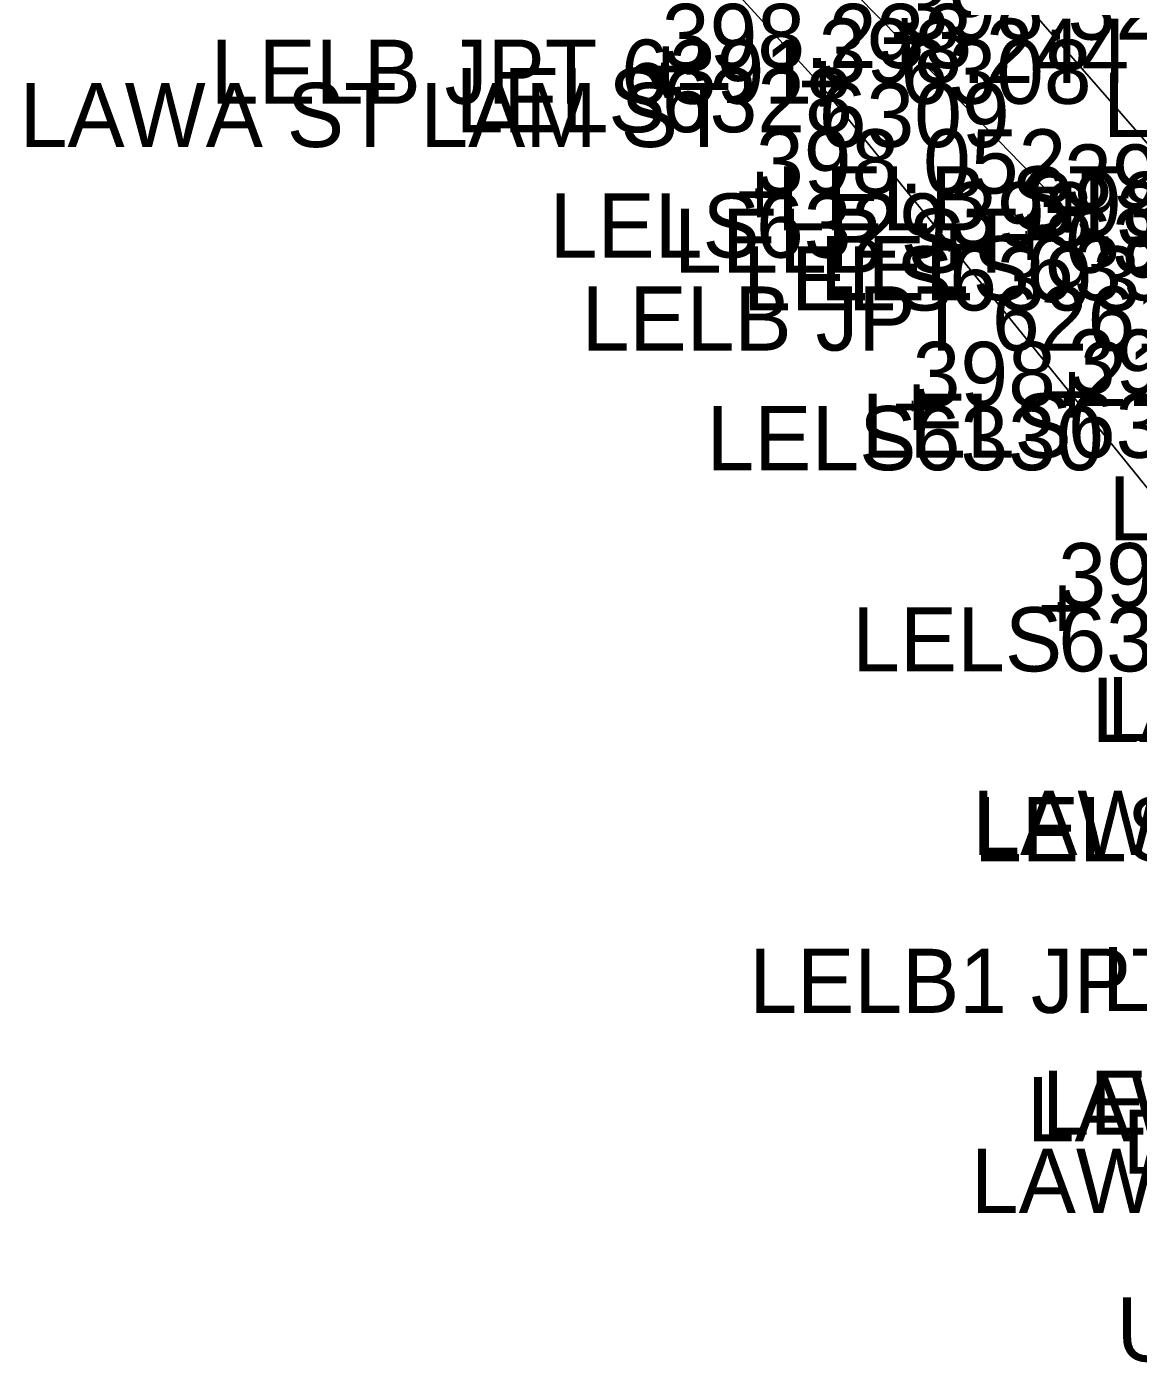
# Model space of a CAD drawing. Extents: x 1040177 to 1042343, y 1125540 to 1129143.
# Drawn here: x 1040858.2 to 1041031.4, y 1126626.1 to 1126834.3 of the extents above; entities that cross this region are included whole.
import ezdxf

# ---------------------------------------------------------------- set-up
doc = ezdxf.new("R2010")
doc.units = 0
for name, color, linetype in [('CDEFAULT', 7, 'Continuous'), ('COCOD', 7, 'Continuous'), ('COELE', 7, 'Continuous'), ('COPNT', 7, 'Continuous'), ('LAM', 7, 'Continuous'), ('LAWA', 7, 'Continuous'), ('LELB', 7, 'Continuous'), ('LELS', 7, 'Continuous')]:
    doc.layers.add(name, color=color, linetype=linetype)

msp = doc.modelspace()

# ---------------------------------------------------------------- linework, layer by layer
at = {"layer": 'LAM'}
msp.add_lwpolyline([(1040981.59, 1126825.54), (1040954.86, 1126854.86), (1040937.02, 1126881.29), (1040920.43, 1126902.48), (1040907.75, 1126926.25), (1040887.07, 1126936.09)], dxfattribs=at)
at = {"layer": 'LAWA'}
for points in [[(1040981.59, 1126825.54), (1040954.86, 1126854.86), (1040937.02, 1126881.29), (1040920.43, 1126902.48), (1040907.75, 1126926.25), (1040887.07, 1126936.09)], [(1041056.77, 1126732.84), (1040981.59, 1126825.54)]]:
    msp.add_lwpolyline(points, dxfattribs=at)
at = {"layer": 'LELB'}
for points in [[(1040891.09, 1127001.24), (1040902.64, 1126976.24), (1040917.45, 1126944.9), (1040932.66, 1126917.69), (1040958.86, 1126881.74), (1040973.79, 1126853.17), (1040994.35, 1126832.28)], [(1041007.93, 1126844.63), (1041035.89, 1126812.55)], [(1040994.35, 1126832.28), (1041019.85, 1126805.94)]]:
    msp.add_lwpolyline(points, dxfattribs=at)
at = {"layer": 'LELS'}
for points in [[(1040956.36, 1126827.85), (1040957.15, 1126827.85)], [(1040957.15, 1126828.64), (1040957.15, 1126827.85)], [(1040957.15, 1126827.85), (1040957.94, 1126827.85)], [(1040957.15, 1126827.85), (1040957.15, 1126827.07)], [(1040971.03, 1126808.3), (1040971.82, 1126808.3)], [(1040971.82, 1126809.09), (1040971.82, 1126808.3)], [(1040971.82, 1126808.3), (1040972.6, 1126808.3)], [(1040971.82, 1126808.3), (1040971.82, 1126807.51)], [(1041013.12, 1126801.66), (1041013.91, 1126801.66)], [(1041013.91, 1126802.45), (1041013.91, 1126801.66)], [(1041013.91, 1126801.66), (1041014.69, 1126801.66)], [(1041013.91, 1126801.66), (1041013.91, 1126800.88)], [(1041001.13, 1126800.07), (1041001.92, 1126800.07)], [(1041001.92, 1126800.85), (1041001.92, 1126800.07)], [(1041001.92, 1126800.07), (1041002.71, 1126800.07)], [(1041001.92, 1126800.07), (1041001.92, 1126799.28)], [(1041019.61, 1126777.11), (1041020.4, 1126777.11)], [(1041020.4, 1126777.9), (1041020.4, 1126777.11)], [(1041020.4, 1126777.11), (1041021.19, 1126777.11)], [(1041020.4, 1126777.11), (1041020.4, 1126776.32)], [(1040995.43, 1126775.18), (1040996.22, 1126775.18)], [(1040996.22, 1126775.97), (1040996.22, 1126775.18)], [(1040996.22, 1126775.18), (1040997.01, 1126775.18)], [(1040996.22, 1126775.18), (1040996.22, 1126774.4)], [(1041018.14, 1126743.82), (1041018.92, 1126743.82)], [(1041018.92, 1126744.61), (1041018.92, 1126743.82)], [(1041018.92, 1126743.82), (1041019.71, 1126743.82)], [(1041018.92, 1126743.82), (1041018.92, 1126743.03)]]:
    msp.add_lwpolyline(points, dxfattribs=at)

# ---------------------------------------------------------------- texts
at = {"layer": 'CDEFAULT'}
for height, p in [(10, (1040991.08, 1126827.28)), (10, (1040953.88, 1126822.85)), (0.0781, (1040994.33, 1126832.24)), (10, (1040978.32, 1126820.54)), (0.0781, (1040957.13, 1126827.82)), (0.0781, (1040981.57, 1126825.5)), (10, (1040968.55, 1126803.3)), (0.0781, (1040971.8, 1126808.26)), (10, (1041016.58, 1126800.94)), (0.0781, (1041019.83, 1126805.9)), (10, (1041010.64, 1126796.66)), (10, (1040998.65, 1126795.07)), (0.0781, (1041013.89, 1126801.62)), (0.0781, (1041001.9, 1126800.03)), (10, (1041017.13, 1126772.11)), (10, (1040992.95, 1126770.18)), (0.0781, (1041020.38, 1126777.07)), (0.0781, (1040996.2, 1126775.14)), (10, (1041015.66, 1126738.82)), (0.0781, (1041018.9, 1126743.78))]:
    msp.add_text('+', height=height, dxfattribs=at).set_placement(p)
at = {"layer": 'COCOD'}
for s, height, p in [('LELB JPT 6391', 10, (1040886.88, 1126822.28)), ('LELB JPT 6391', 0.0781, (1040993.71, 1126832.21)), ('LELS', 10, (1040925.03, 1126817.85)), ('LELS', 0.0781, (1040956.96, 1126827.78)), ('LELS', 10, (1041025.87, 1126817.11)), ('LAWA ST LAM ST', 10, (1040857.11, 1126815.54)), ('LAWA ST LAM ST', 0.0781, (1040980.84, 1126825.46)), ('LELB ST', 10, (1040975.1, 1126802.55)), ('LELS', 10, (1040939.69, 1126798.3)), ('LELS', 0.0781, (1040971.62, 1126808.22)), ('LELB ST', 10, (1040959.06, 1126795.94)), ('LELB ST', 0.0781, (1041019.48, 1126805.86)), ('LELS', 10, (1040981.78, 1126791.66)), ('LELS', 0.0781, (1041013.71, 1126801.58)), ('LELS', 10, (1040969.8, 1126790.07)), ('LELS', 0.0781, (1041001.73, 1126799.99)), ('LELB JPT 6261', 10, (1040944.66, 1126783.82)), ('LELS', 10, (1040988.28, 1126767.11)), ('LELS', 0.0781, (1041020.21, 1126777.03)), ('LELS', 10, (1040964.1, 1126765.18)), ('LELS', 0.0781, (1040996.03, 1126775.1)), ('LELS', 10, (1041026.75, 1126754.24)), ('LELS', 10, (1040986.8, 1126733.82)), ('LELS', 0.0781, (1041018.73, 1126743.74)), ('LELS', 10, (1041026.5, 1126722.97)), ('LAWA', 10, (1041024.1, 1126722.84)), ('LAWA', 10, (1041005.52, 1126705.23)), ('LELS', 10, (1041005.78, 1126704.23)), ('LELB1 JPT 6408', 10, (1040970.77, 1126680.6)), ('LELS', 10, (1041025.71, 1126680.89)), ('LAWE ST', 10, (1041014.01, 1126660.59)), ('LELB ST', 10, (1041016.36, 1126661.62)), ('DD ST', 10, (1041028.92, 1126655.52)), ('LAWE1 ST', 10, (1041005.3, 1126649.42)), ('UPGW ST JPT 4871', 10, (1041027.98, 1126626.29))]:
    msp.add_text(s, height=height, dxfattribs=at).set_placement(p)
at = {"layer": 'COELE'}
for s, height, p in [('398.324', 10, (1040994.35, 1126832.28)), ('398.233', 10, (1040957.15, 1126827.85)), ('398.244', 10, (1040981.59, 1126825.54)), ('398.324', 0.0781, (1040994.35, 1126832.28)), ('398.233', 0.0781, (1040957.15, 1126827.85)), ('398.244', 0.0781, (1040981.59, 1126825.54)), ('398.052', 10, (1040971.82, 1126808.3)), ('398.426', 10, (1041019.85, 1126805.94)), ('398.324', 10, (1041001.92, 1126800.07)), ('398.098', 10, (1041013.91, 1126801.66)), ('398.052', 0.0781, (1040971.82, 1126808.3)), ('398.426', 0.0781, (1041019.85, 1126805.94)), ('398.098', 0.0781, (1041013.91, 1126801.66)), ('398.324', 0.0781, (1041001.92, 1126800.07)), ('398.652', 10, (1041020.4, 1126777.11)), ('398.211', 10, (1040996.22, 1126775.18)), ('398.652', 0.0781, (1041020.4, 1126777.11)), ('398.211', 0.0781, (1040996.22, 1126775.18)), ('398.795', 10, (1041018.92, 1126743.82)), ('398.795', 0.0781, (1041018.92, 1126743.82))]:
    msp.add_text(s, height=height, dxfattribs=at).set_placement(p)
at = {"layer": 'COPNT'}
for s, height, p in [('6308', 0.0781, (1040994.35, 1126832.21)), ('6308', 10, (1040994.35, 1126822.28)), ('6328', 0.0781, (1040957.15, 1126827.78)), ('6328', 10, (1040957.15, 1126817.85)), ('6309', 0.0781, (1040981.59, 1126825.46)), ('6309', 10, (1040981.59, 1126815.54)), ('6329', 0.0781, (1040971.82, 1126808.22)), ('6329', 10, (1040971.82, 1126798.3)), ('6391', 0.0781, (1041019.85, 1126805.86)), ('6391', 10, (1041019.85, 1126795.94)), ('6392', 0.0781, (1041013.91, 1126801.58)), ('6392', 10, (1041013.91, 1126791.66)), ('6393', 0.0781, (1041001.92, 1126799.99)), ('6393', 10, (1041001.92, 1126790.07)), ('6394', 0.0781, (1041020.4, 1126777.03)), ('6394', 10, (1041020.4, 1126767.11)), ('6330', 0.0781, (1040996.22, 1126775.1)), ('6330', 10, (1040996.22, 1126765.18)), ('6331', 0.0781, (1041018.92, 1126743.74)), ('6331', 10, (1041018.92, 1126733.82))]:
    msp.add_text(s, height=height, dxfattribs=at).set_placement(p)

doc.saveas('drawing.dxf')
